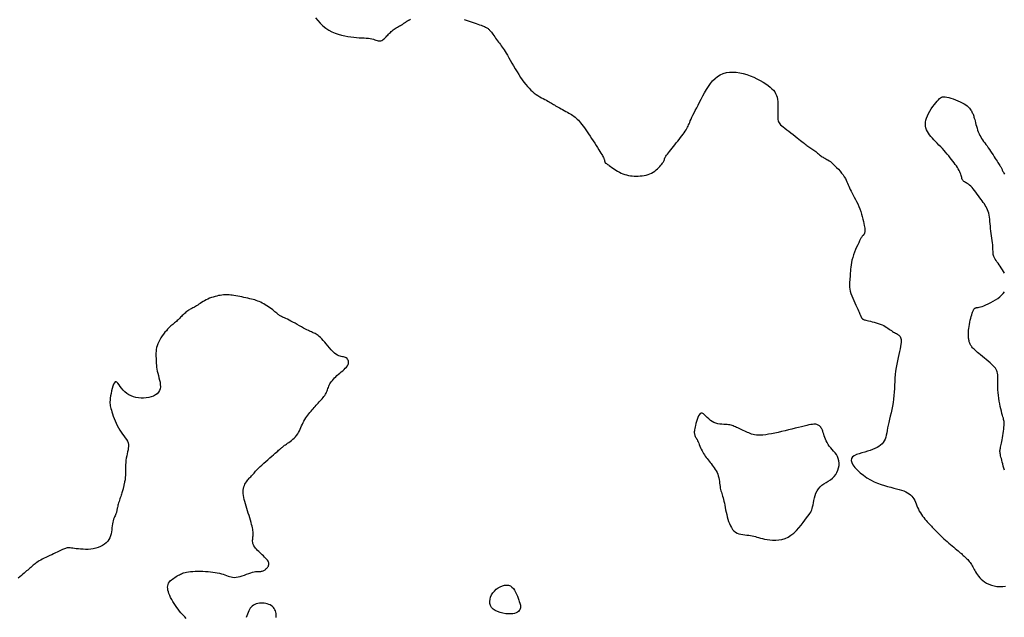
# Model space of a CAD drawing. Header units: millimetres. Extents: x 32690613 to 32693367, y 5343692 to 5344708.
# Tile 952 of 1009: x 32693092 to 32693127, y 5344618 to 5344639. Entities that reach past the tile are written whole.
import ezdxf

# ---------------------------------------------------------------- set-up
doc = ezdxf.new("R2010")
doc.units = ezdxf.units.MM
doc.header["$LTSCALE"] = 20
doc.layers.add('02-DGM_HL_491.00', color=62, linetype='Continuous')

msp = doc.modelspace()

# ---------------------------------------------------------------- linework, layer by layer
at = {"layer": '02-DGM_HL_491.00', "elevation": 491, "flags": 128}
for points in [[(32693102.337, 5344639.373), (32693102.42, 5344639.274), (32693102.51, 5344639.178), (32693102.606, 5344639.088), (32693102.708, 5344639.006), (32693102.815, 5344638.935), (32693102.926, 5344638.875), (32693103.04, 5344638.824), (32693103.156, 5344638.782), (32693103.272, 5344638.748), (32693103.388, 5344638.721), (32693103.501, 5344638.7), (32693103.611, 5344638.684), (32693103.716, 5344638.672), (32693103.817, 5344638.664), (32693103.912, 5344638.658), (32693104.002, 5344638.653), (32693104.087, 5344638.649), (32693104.165, 5344638.644), (32693104.238, 5344638.637), (32693104.304, 5344638.628), (32693104.364, 5344638.615), (32693104.418, 5344638.6), (32693104.467, 5344638.585), (32693104.511, 5344638.57), (32693104.552, 5344638.556), (32693104.589, 5344638.546), (32693104.625, 5344638.54), (32693104.659, 5344638.54), (32693104.692, 5344638.547), (32693104.724, 5344638.561), (32693104.756, 5344638.579), (32693104.787, 5344638.603), (32693104.817, 5344638.63), (32693104.848, 5344638.659), (32693104.878, 5344638.69), (32693104.908, 5344638.723), (32693104.938, 5344638.755), (32693104.968, 5344638.787), (32693104.999, 5344638.819), (32693105.03, 5344638.85), (32693105.062, 5344638.881), (32693105.096, 5344638.91), (32693105.13, 5344638.938), (32693105.166, 5344638.965), (32693105.204, 5344638.99), (32693105.243, 5344639.014), (32693105.282, 5344639.037), (32693105.321, 5344639.058), (32693105.36, 5344639.079), (32693105.397, 5344639.099), (32693105.431, 5344639.118), (32693105.463, 5344639.138), (32693105.492, 5344639.157), (32693105.519, 5344639.175), (32693105.544, 5344639.194), (32693105.569, 5344639.213), (32693105.593, 5344639.231), (32693105.62, 5344639.249), (32693105.648, 5344639.267), (32693105.679, 5344639.284), (32693105.715, 5344639.302), (32693105.754, 5344639.319)], [(32693107.681, 5344639.315), (32693107.751, 5344639.292), (32693107.823, 5344639.268), (32693107.897, 5344639.243), (32693107.97, 5344639.219), (32693108.043, 5344639.194), (32693108.112, 5344639.17), (32693108.177, 5344639.147), (32693108.237, 5344639.126), (32693108.29, 5344639.107), (32693108.337, 5344639.089), (32693108.378, 5344639.072), (32693108.414, 5344639.057), (32693108.445, 5344639.042), (32693108.473, 5344639.027), (32693108.498, 5344639.013), (32693108.52, 5344638.998), (32693108.541, 5344638.983), (32693108.56, 5344638.967), (32693108.579, 5344638.949), (32693108.599, 5344638.929), (32693108.618, 5344638.907), (32693108.64, 5344638.881), (32693108.663, 5344638.852), (32693108.688, 5344638.819), (32693108.717, 5344638.781), (32693108.748, 5344638.739), (32693108.781, 5344638.694), (32693108.816, 5344638.647), (32693108.851, 5344638.599), (32693108.886, 5344638.55), (32693108.921, 5344638.502), (32693108.955, 5344638.456), (32693108.987, 5344638.411), (32693109.019, 5344638.367), (32693109.05, 5344638.322), (32693109.083, 5344638.274), (32693109.117, 5344638.222), (32693109.154, 5344638.164), (32693109.194, 5344638.099), (32693109.238, 5344638.025), (32693109.288, 5344637.94), (32693109.341, 5344637.847), (32693109.398, 5344637.748), (32693109.458, 5344637.644), (32693109.52, 5344637.539), (32693109.584, 5344637.434), (32693109.647, 5344637.331), (32693109.71, 5344637.233), (32693109.773, 5344637.142), (32693109.834, 5344637.057), (32693109.895, 5344636.978), (32693109.956, 5344636.906), (32693110.017, 5344636.839), (32693110.079, 5344636.777), (32693110.141, 5344636.721), (32693110.205, 5344636.669), (32693110.27, 5344636.621), (32693110.336, 5344636.578), (32693110.401, 5344636.538), (32693110.466, 5344636.502), (32693110.528, 5344636.468), (32693110.588, 5344636.437), (32693110.643, 5344636.409), (32693110.694, 5344636.382), (32693110.74, 5344636.357), (32693110.781, 5344636.333), (32693110.82, 5344636.309), (32693110.857, 5344636.286), (32693110.893, 5344636.263), (32693110.93, 5344636.24), (32693110.97, 5344636.215), (32693111.014, 5344636.189), (32693111.062, 5344636.162), (32693111.114, 5344636.133), (32693111.168, 5344636.104), (32693111.225, 5344636.074), (32693111.282, 5344636.043), (32693111.339, 5344636.012), (32693111.394, 5344635.982), (32693111.447, 5344635.952), (32693111.497, 5344635.923), (32693111.543, 5344635.895), (32693111.587, 5344635.866), (32693111.629, 5344635.836), (32693111.67, 5344635.804), (32693111.71, 5344635.77), (32693111.749, 5344635.733), (32693111.789, 5344635.692), (32693111.83, 5344635.646), (32693111.872, 5344635.596), (32693111.915, 5344635.542), (32693111.96, 5344635.483), (32693112.006, 5344635.42), (32693112.054, 5344635.352), (32693112.104, 5344635.28), (32693112.156, 5344635.203), (32693112.21, 5344635.122), (32693112.266, 5344635.038), (32693112.321, 5344634.952), (32693112.376, 5344634.868), (32693112.429, 5344634.785), (32693112.478, 5344634.707), (32693112.524, 5344634.634), (32693112.565, 5344634.569), (32693112.6, 5344634.512), (32693112.629, 5344634.463), (32693112.653, 5344634.422), (32693112.673, 5344634.387), (32693112.689, 5344634.357), (32693112.701, 5344634.332), (32693112.711, 5344634.309), (32693112.718, 5344634.289), (32693112.724, 5344634.271), (32693112.728, 5344634.253), (32693112.731, 5344634.237), (32693112.734, 5344634.222), (32693112.737, 5344634.209), (32693112.74, 5344634.196), (32693112.745, 5344634.184), (32693112.751, 5344634.174), (32693112.758, 5344634.164), (32693112.768, 5344634.154), (32693112.781, 5344634.144), (32693112.797, 5344634.133), (32693112.817, 5344634.12), (32693112.841, 5344634.104), (32693112.869, 5344634.084), (32693112.903, 5344634.061), (32693112.942, 5344634.033), (32693112.986, 5344634.001), (32693113.035, 5344633.967), (32693113.087, 5344633.931), (32693113.143, 5344633.895), (32693113.202, 5344633.859), (32693113.263, 5344633.826), (32693113.326, 5344633.795), (32693113.391, 5344633.768), (32693113.456, 5344633.746), (32693113.523, 5344633.727), (32693113.59, 5344633.711), (32693113.659, 5344633.699), (32693113.729, 5344633.691), (32693113.799, 5344633.686), (32693113.87, 5344633.684), (32693113.942, 5344633.684), (32693114.015, 5344633.689), (32693114.086, 5344633.696), (32693114.158, 5344633.708), (32693114.227, 5344633.723), (32693114.295, 5344633.743), (32693114.361, 5344633.767), (32693114.424, 5344633.796), (32693114.484, 5344633.83), (32693114.54, 5344633.868), (32693114.592, 5344633.909), (32693114.64, 5344633.951), (32693114.684, 5344633.993), (32693114.724, 5344634.035), (32693114.758, 5344634.075), (32693114.788, 5344634.112), (32693114.813, 5344634.145), (32693114.832, 5344634.175), (32693114.848, 5344634.2), (32693114.861, 5344634.223), (32693114.87, 5344634.243), (32693114.876, 5344634.26), (32693114.881, 5344634.275), (32693114.885, 5344634.289), (32693114.888, 5344634.301), (32693114.89, 5344634.312), (32693114.894, 5344634.325), (32693114.9, 5344634.339), (32693114.909, 5344634.356), (32693114.922, 5344634.378), (32693114.939, 5344634.404), (32693114.962, 5344634.436), (32693114.992, 5344634.475), (32693115.027, 5344634.521), (32693115.068, 5344634.572), (32693115.112, 5344634.627), (32693115.16, 5344634.686), (32693115.209, 5344634.748), (32693115.261, 5344634.812), (32693115.312, 5344634.876), (32693115.364, 5344634.941), (32693115.414, 5344635.004), (32693115.463, 5344635.067), (32693115.51, 5344635.129), (32693115.554, 5344635.188), (32693115.595, 5344635.245), (32693115.631, 5344635.298), (32693115.663, 5344635.348), (32693115.69, 5344635.395), (32693115.713, 5344635.438), (32693115.734, 5344635.481), (32693115.753, 5344635.524), (32693115.772, 5344635.569), (32693115.792, 5344635.617), (32693115.815, 5344635.671), (32693115.842, 5344635.731), (32693115.873, 5344635.798), (32693115.91, 5344635.873), (32693115.951, 5344635.956), (32693115.995, 5344636.044), (32693116.044, 5344636.139), (32693116.096, 5344636.239), (32693116.15, 5344636.344), (32693116.207, 5344636.454), (32693116.267, 5344636.567), (32693116.329, 5344636.682), (32693116.394, 5344636.796), (32693116.464, 5344636.907), (32693116.538, 5344637.012), (32693116.617, 5344637.109), (32693116.703, 5344637.196), (32693116.795, 5344637.269), (32693116.894, 5344637.328), (32693117, 5344637.372), (32693117.111, 5344637.402), (32693117.227, 5344637.419), (32693117.347, 5344637.424), (32693117.469, 5344637.417), (32693117.594, 5344637.4), (32693117.72, 5344637.372), (32693117.847, 5344637.335), (32693117.972, 5344637.29), (32693118.094, 5344637.239), (32693118.212, 5344637.183), (32693118.325, 5344637.123), (32693118.43, 5344637.062), (32693118.527, 5344637), (32693118.613, 5344636.94), (32693118.688, 5344636.882), (32693118.751, 5344636.825), (32693118.805, 5344636.768), (32693118.849, 5344636.71), (32693118.884, 5344636.65), (32693118.912, 5344636.586), (32693118.933, 5344636.518), (32693118.948, 5344636.443), (32693118.957, 5344636.362), (32693118.963, 5344636.275), (32693118.965, 5344636.186), (32693118.964, 5344636.096), (32693118.963, 5344636.009), (32693118.961, 5344635.926), (32693118.961, 5344635.849), (32693118.962, 5344635.781), (32693118.966, 5344635.724), (32693118.974, 5344635.676), (32693118.987, 5344635.634), (32693119.005, 5344635.598), (32693119.03, 5344635.563), (32693119.062, 5344635.528), (32693119.103, 5344635.492), (32693119.154, 5344635.45), (32693119.214, 5344635.403), (32693119.282, 5344635.35), (32693119.355, 5344635.294), (32693119.432, 5344635.236), (32693119.509, 5344635.177), (32693119.585, 5344635.12), (32693119.657, 5344635.065), (32693119.722, 5344635.015), (32693119.779, 5344634.97), (32693119.829, 5344634.931), (32693119.872, 5344634.895), (32693119.911, 5344634.864), (32693119.945, 5344634.835), (32693119.978, 5344634.809), (32693120.009, 5344634.784), (32693120.041, 5344634.761), (32693120.074, 5344634.737), (32693120.108, 5344634.713), (32693120.143, 5344634.689), (32693120.179, 5344634.665), (32693120.215, 5344634.64), (32693120.252, 5344634.615), (32693120.288, 5344634.59), (32693120.324, 5344634.563), (32693120.359, 5344634.536), (32693120.393, 5344634.509), (32693120.427, 5344634.481), (32693120.46, 5344634.454), (32693120.493, 5344634.428), (32693120.526, 5344634.403), (32693120.558, 5344634.38), (32693120.59, 5344634.36), (32693120.622, 5344634.341), (32693120.655, 5344634.324), (32693120.689, 5344634.306), (32693120.725, 5344634.287), (32693120.763, 5344634.264), (32693120.805, 5344634.237), (32693120.851, 5344634.204), (32693120.902, 5344634.163), (32693120.957, 5344634.114), (32693121.016, 5344634.058), (32693121.077, 5344633.996), (32693121.139, 5344633.93), (32693121.199, 5344633.862), (32693121.256, 5344633.793), (32693121.308, 5344633.725), (32693121.353, 5344633.66), (32693121.391, 5344633.598), (32693121.422, 5344633.54), (32693121.448, 5344633.484), (32693121.471, 5344633.429), (32693121.493, 5344633.374), (32693121.514, 5344633.319), (32693121.538, 5344633.262), (32693121.565, 5344633.202), (32693121.596, 5344633.139), (32693121.632, 5344633.072), (32693121.671, 5344633.002), (32693121.712, 5344632.927), (32693121.754, 5344632.85), (32693121.796, 5344632.769), (32693121.836, 5344632.684), (32693121.875, 5344632.596), (32693121.911, 5344632.505), (32693121.944, 5344632.412), (32693121.973, 5344632.319), (32693121.999, 5344632.228), (32693122.022, 5344632.14), (32693122.042, 5344632.058), (32693122.059, 5344631.982), (32693122.072, 5344631.915), (32693122.081, 5344631.858), (32693122.088, 5344631.81), (32693122.092, 5344631.77), (32693122.094, 5344631.737), (32693122.093, 5344631.71), (32693122.091, 5344631.688), (32693122.088, 5344631.669), (32693122.084, 5344631.652), (32693122.079, 5344631.637), (32693122.073, 5344631.623), (32693122.067, 5344631.61), (32693122.061, 5344631.598), (32693122.054, 5344631.586), (32693122.046, 5344631.576), (32693122.038, 5344631.566), (32693122.03, 5344631.556), (32693122.021, 5344631.547), (32693122.011, 5344631.536), (32693122, 5344631.523), (32693121.987, 5344631.505), (32693121.971, 5344631.481), (32693121.951, 5344631.449), (32693121.928, 5344631.407), (32693121.901, 5344631.355), (32693121.869, 5344631.29), (32693121.833, 5344631.215), (32693121.796, 5344631.132), (32693121.758, 5344631.043), (32693121.721, 5344630.949), (32693121.686, 5344630.854), (32693121.654, 5344630.759), (32693121.628, 5344630.667), (32693121.608, 5344630.579), (32693121.593, 5344630.496), (32693121.583, 5344630.416), (32693121.576, 5344630.34), (32693121.571, 5344630.268), (32693121.568, 5344630.199), (32693121.564, 5344630.133), (32693121.56, 5344630.069), (32693121.555, 5344630.007), (32693121.548, 5344629.946), (32693121.543, 5344629.886), (32693121.539, 5344629.824), (32693121.538, 5344629.761), (32693121.541, 5344629.694), (32693121.55, 5344629.624), (32693121.566, 5344629.549), (32693121.589, 5344629.468), (32693121.618, 5344629.383), (32693121.653, 5344629.296), (32693121.69, 5344629.21), (32693121.728, 5344629.125), (32693121.766, 5344629.044), (32693121.801, 5344628.97), (32693121.833, 5344628.904), (32693121.86, 5344628.847), (32693121.883, 5344628.8), (32693121.901, 5344628.761), (32693121.915, 5344628.728), (32693121.926, 5344628.702), (32693121.936, 5344628.68), (32693121.943, 5344628.661), (32693121.95, 5344628.645), (32693121.956, 5344628.631), (32693121.961, 5344628.618), (32693121.967, 5344628.606), (32693121.973, 5344628.595), (32693121.978, 5344628.585), (32693121.984, 5344628.576), (32693121.991, 5344628.568), (32693121.998, 5344628.56), (32693122.006, 5344628.553), (32693122.015, 5344628.546), (32693122.028, 5344628.539), (32693122.044, 5344628.531), (32693122.066, 5344628.523), (32693122.094, 5344628.514), (32693122.13, 5344628.504), (32693122.174, 5344628.493), (32693122.228, 5344628.48), (32693122.289, 5344628.466), (32693122.357, 5344628.449), (32693122.428, 5344628.431), (32693122.5, 5344628.411), (32693122.573, 5344628.389), (32693122.644, 5344628.365), (32693122.71, 5344628.339), (32693122.771, 5344628.311), (32693122.826, 5344628.281), (32693122.876, 5344628.25), (32693122.923, 5344628.219), (32693122.966, 5344628.189), (32693123.007, 5344628.159), (32693123.046, 5344628.131), (32693123.084, 5344628.105), (32693123.121, 5344628.082), (32693123.158, 5344628.061), (32693123.193, 5344628.042), (32693123.227, 5344628.023), (32693123.259, 5344628.004), (32693123.289, 5344627.985), (32693123.315, 5344627.964), (32693123.339, 5344627.941), (32693123.359, 5344627.916), (32693123.375, 5344627.886), (32693123.387, 5344627.851), (32693123.395, 5344627.811), (32693123.398, 5344627.763), (32693123.396, 5344627.707), (32693123.389, 5344627.642), (32693123.377, 5344627.566), (32693123.36, 5344627.48), (32693123.339, 5344627.383), (32693123.314, 5344627.279), (32693123.289, 5344627.167), (32693123.263, 5344627.049), (32693123.238, 5344626.928), (32693123.216, 5344626.803), (32693123.198, 5344626.678), (32693123.184, 5344626.552), (32693123.174, 5344626.427), (32693123.167, 5344626.301), (32693123.162, 5344626.176), (32693123.156, 5344626.051), (32693123.149, 5344625.925), (32693123.139, 5344625.8), (32693123.126, 5344625.674), (32693123.107, 5344625.548), (32693123.085, 5344625.423), (32693123.059, 5344625.3), (32693123.032, 5344625.178), (32693123.005, 5344625.06), (32693122.977, 5344624.946), (32693122.952, 5344624.836), (32693122.929, 5344624.732), (32693122.909, 5344624.635), (32693122.892, 5344624.543), (32693122.876, 5344624.458), (32693122.859, 5344624.378), (32693122.84, 5344624.304), (32693122.817, 5344624.236), (32693122.788, 5344624.173), (32693122.753, 5344624.115), (32693122.709, 5344624.063), (32693122.657, 5344624.015), (32693122.597, 5344623.971), (32693122.529, 5344623.93), (32693122.454, 5344623.893), (32693122.372, 5344623.859), (32693122.283, 5344623.828), (32693122.187, 5344623.798), (32693122.086, 5344623.77), (32693121.983, 5344623.741), (32693121.883, 5344623.71), (32693121.791, 5344623.676), (32693121.712, 5344623.637), (32693121.651, 5344623.591), (32693121.612, 5344623.536), (32693121.599, 5344623.47), (32693121.617, 5344623.393), (32693121.663, 5344623.307), (32693121.732, 5344623.215), (32693121.822, 5344623.12), (32693121.926, 5344623.024), (32693122.043, 5344622.932), (32693122.166, 5344622.846), (32693122.294, 5344622.769), (32693122.421, 5344622.703), (32693122.548, 5344622.648), (32693122.672, 5344622.602), (32693122.793, 5344622.563), (32693122.91, 5344622.531), (32693123.022, 5344622.502), (32693123.129, 5344622.476), (32693123.23, 5344622.451), (32693123.324, 5344622.425), (32693123.41, 5344622.399), (32693123.49, 5344622.37), (32693123.562, 5344622.34), (32693123.628, 5344622.307), (32693123.686, 5344622.271), (32693123.738, 5344622.23), (32693123.783, 5344622.186), (32693123.821, 5344622.136), (32693123.855, 5344622.083), (32693123.884, 5344622.026), (32693123.91, 5344621.966), (32693123.936, 5344621.904), (32693123.961, 5344621.84), (32693123.988, 5344621.776), (32693124.017, 5344621.712), (32693124.05, 5344621.649), (32693124.087, 5344621.587), (32693124.126, 5344621.526), (32693124.167, 5344621.468), (32693124.21, 5344621.411), (32693124.252, 5344621.357), (32693124.294, 5344621.307), (32693124.335, 5344621.26), (32693124.375, 5344621.216), (32693124.412, 5344621.176), (32693124.448, 5344621.139), (32693124.482, 5344621.104), (32693124.515, 5344621.071), (32693124.546, 5344621.039), (32693124.577, 5344621.009), (32693124.606, 5344620.978), (32693124.635, 5344620.948), (32693124.664, 5344620.917), (32693124.693, 5344620.886), (32693124.724, 5344620.853), (32693124.758, 5344620.818), (32693124.795, 5344620.78), (32693124.835, 5344620.74), (32693124.881, 5344620.697), (32693124.933, 5344620.65), (32693124.989, 5344620.601), (32693125.048, 5344620.55), (32693125.108, 5344620.498), (32693125.17, 5344620.446), (32693125.23, 5344620.395), (32693125.289, 5344620.346), (32693125.344, 5344620.3), (32693125.395, 5344620.258), (32693125.441, 5344620.22), (32693125.484, 5344620.184), (32693125.524, 5344620.15), (32693125.561, 5344620.118), (32693125.596, 5344620.087), (32693125.63, 5344620.057), (32693125.662, 5344620.028), (32693125.695, 5344619.997), (32693125.726, 5344619.967), (32693125.757, 5344619.935), (32693125.788, 5344619.903), (32693125.817, 5344619.869), (32693125.845, 5344619.835), (32693125.872, 5344619.799), (32693125.898, 5344619.762), (32693125.923, 5344619.724), (32693125.947, 5344619.683), (32693125.97, 5344619.642), (32693125.994, 5344619.598), (32693126.019, 5344619.554), (32693126.046, 5344619.507), (32693126.075, 5344619.459), (32693126.107, 5344619.409), (32693126.142, 5344619.357), (32693126.181, 5344619.305), (32693126.225, 5344619.252), (32693126.276, 5344619.201), (32693126.332, 5344619.151), (32693126.397, 5344619.104), (32693126.469, 5344619.06), (32693126.551, 5344619.021), (32693126.641, 5344618.987), (32693126.739, 5344618.96), (32693126.842, 5344618.941), (32693126.946, 5344618.932), (32693127.049, 5344618.935), (32693127.148, 5344618.951)], [(32693127.111, 5344630.192), (32693127.075, 5344630.258), (32693127.037, 5344630.322), (32693126.997, 5344630.384), (32693126.957, 5344630.444), (32693126.917, 5344630.501), (32693126.879, 5344630.556), (32693126.842, 5344630.608), (32693126.809, 5344630.657), (32693126.779, 5344630.704), (32693126.754, 5344630.749), (32693126.734, 5344630.791), (32693126.72, 5344630.831), (32693126.71, 5344630.87), (32693126.704, 5344630.909), (32693126.701, 5344630.95), (32693126.7, 5344630.993), (32693126.698, 5344631.04), (32693126.697, 5344631.092), (32693126.693, 5344631.151), (32693126.687, 5344631.217), (32693126.679, 5344631.29), (32693126.669, 5344631.368), (32693126.658, 5344631.45), (32693126.646, 5344631.535), (32693126.635, 5344631.623), (32693126.623, 5344631.711), (32693126.613, 5344631.799), (32693126.604, 5344631.885), (32693126.596, 5344631.97), (32693126.589, 5344632.052), (32693126.58, 5344632.132), (32693126.571, 5344632.208), (32693126.559, 5344632.281), (32693126.545, 5344632.349), (32693126.528, 5344632.414), (32693126.507, 5344632.473), (32693126.482, 5344632.529), (32693126.454, 5344632.582), (32693126.422, 5344632.634), (32693126.388, 5344632.685), (32693126.35, 5344632.737), (32693126.311, 5344632.791), (32693126.269, 5344632.848), (32693126.224, 5344632.909), (32693126.179, 5344632.973), (32693126.132, 5344633.038), (32693126.085, 5344633.102), (32693126.038, 5344633.164), (32693125.99, 5344633.222), (32693125.944, 5344633.275), (32693125.899, 5344633.322), (32693125.855, 5344633.36), (32693125.814, 5344633.391), (32693125.774, 5344633.416), (32693125.738, 5344633.438), (32693125.705, 5344633.457), (32693125.675, 5344633.475), (32693125.649, 5344633.494), (32693125.627, 5344633.515), (32693125.609, 5344633.54), (32693125.595, 5344633.568), (32693125.583, 5344633.599), (32693125.573, 5344633.633), (32693125.563, 5344633.67), (32693125.552, 5344633.71), (32693125.538, 5344633.752), (32693125.522, 5344633.797), (32693125.502, 5344633.843), (32693125.478, 5344633.892), (32693125.449, 5344633.942), (32693125.418, 5344633.994), (32693125.382, 5344634.048), (32693125.344, 5344634.104), (32693125.302, 5344634.162), (32693125.257, 5344634.222), (32693125.21, 5344634.284), (32693125.16, 5344634.347), (32693125.107, 5344634.411), (32693125.053, 5344634.476), (32693124.996, 5344634.542), (32693124.938, 5344634.607), (32693124.879, 5344634.672), (32693124.818, 5344634.737), (32693124.757, 5344634.8), (32693124.695, 5344634.863), (32693124.635, 5344634.925), (32693124.576, 5344634.987), (32693124.519, 5344635.048), (32693124.467, 5344635.108), (32693124.419, 5344635.169), (32693124.376, 5344635.23), (32693124.339, 5344635.291), (32693124.309, 5344635.353), (32693124.287, 5344635.417), (32693124.272, 5344635.482), (32693124.266, 5344635.549), (32693124.269, 5344635.619), (32693124.282, 5344635.692), (32693124.305, 5344635.769), (32693124.338, 5344635.851), (32693124.38, 5344635.934), (32693124.428, 5344636.018), (32693124.481, 5344636.101), (32693124.536, 5344636.181), (32693124.59, 5344636.256), (32693124.643, 5344636.323), (32693124.692, 5344636.382), (32693124.735, 5344636.431), (32693124.774, 5344636.47), (32693124.811, 5344636.499), (32693124.847, 5344636.519), (32693124.886, 5344636.53), (32693124.929, 5344636.534), (32693124.979, 5344636.531), (32693125.037, 5344636.521), (32693125.105, 5344636.505), (32693125.181, 5344636.483), (32693125.262, 5344636.457), (32693125.347, 5344636.427), (32693125.431, 5344636.394), (32693125.513, 5344636.359), (32693125.59, 5344636.321), (32693125.66, 5344636.283), (32693125.72, 5344636.245), (32693125.77, 5344636.206), (32693125.813, 5344636.168), (32693125.848, 5344636.131), (32693125.877, 5344636.094), (32693125.902, 5344636.059), (32693125.922, 5344636.026), (32693125.939, 5344635.994), (32693125.954, 5344635.964), (32693125.968, 5344635.936), (32693125.98, 5344635.907), (32693125.992, 5344635.876), (32693126.004, 5344635.844), (32693126.015, 5344635.807), (32693126.027, 5344635.766), (32693126.04, 5344635.719), (32693126.054, 5344635.665), (32693126.069, 5344635.605), (32693126.086, 5344635.541), (32693126.104, 5344635.474), (32693126.125, 5344635.406), (32693126.147, 5344635.338), (32693126.171, 5344635.271), (32693126.198, 5344635.208), (32693126.227, 5344635.149), (32693126.258, 5344635.093), (32693126.291, 5344635.039), (32693126.326, 5344634.986), (32693126.363, 5344634.934), (32693126.402, 5344634.881), (32693126.442, 5344634.826), (32693126.484, 5344634.768), (32693126.527, 5344634.706), (32693126.57, 5344634.642), (32693126.614, 5344634.575), (32693126.658, 5344634.509), (32693126.7, 5344634.444), (32693126.74, 5344634.381), (32693126.779, 5344634.321), (32693126.814, 5344634.266), (32693126.846, 5344634.217), (32693126.875, 5344634.174), (32693126.9, 5344634.135), (32693126.923, 5344634.101), (32693126.944, 5344634.07), (32693126.961, 5344634.043), (32693126.977, 5344634.017), (32693126.991, 5344633.994), (32693127.002, 5344633.971), (32693127.013, 5344633.949), (32693127.023, 5344633.927), (32693127.033, 5344633.904), (32693127.045, 5344633.879), (32693127.057, 5344633.852), (32693127.072, 5344633.822), (32693127.089, 5344633.789), (32693127.109, 5344633.751)], [(32693097.691, 5344617.793), (32693097.64, 5344617.842), (32693097.591, 5344617.891), (32693097.543, 5344617.942), (32693097.496, 5344617.996), (32693097.448, 5344618.055), (32693097.399, 5344618.118), (32693097.35, 5344618.185), (32693097.301, 5344618.255), (32693097.254, 5344618.327), (32693097.209, 5344618.401), (32693097.167, 5344618.474), (32693097.129, 5344618.546), (32693097.096, 5344618.615), (32693097.069, 5344618.682), (32693097.047, 5344618.746), (32693097.031, 5344618.806), (32693097.023, 5344618.863), (32693097.02, 5344618.917), (32693097.025, 5344618.967), (32693097.037, 5344619.014), (32693097.057, 5344619.059), (32693097.084, 5344619.1), (32693097.117, 5344619.138), (32693097.155, 5344619.173), (32693097.197, 5344619.206), (32693097.24, 5344619.236), (32693097.285, 5344619.265), (32693097.328, 5344619.291), (32693097.369, 5344619.316), (32693097.407, 5344619.339), (32693097.442, 5344619.36), (32693097.478, 5344619.38), (32693097.514, 5344619.398), (32693097.553, 5344619.415), (32693097.597, 5344619.43), (32693097.647, 5344619.443), (32693097.705, 5344619.455), (32693097.771, 5344619.465), (32693097.846, 5344619.473), (32693097.927, 5344619.479), (32693098.013, 5344619.483), (32693098.103, 5344619.486), (32693098.196, 5344619.486), (32693098.289, 5344619.485), (32693098.382, 5344619.481), (32693098.473, 5344619.475), (32693098.561, 5344619.467), (32693098.647, 5344619.457), (32693098.729, 5344619.445), (32693098.808, 5344619.431), (32693098.883, 5344619.415), (32693098.954, 5344619.397), (32693099.02, 5344619.377), (32693099.081, 5344619.356), (32693099.138, 5344619.334), (32693099.193, 5344619.313), (32693099.247, 5344619.294), (32693099.302, 5344619.279), (32693099.358, 5344619.268), (32693099.418, 5344619.264), (32693099.483, 5344619.268), (32693099.553, 5344619.28), (32693099.628, 5344619.299), (32693099.705, 5344619.323), (32693099.783, 5344619.35), (32693099.861, 5344619.379), (32693099.937, 5344619.407), (32693100.008, 5344619.432), (32693100.073, 5344619.452), (32693100.131, 5344619.466), (32693100.183, 5344619.475), (32693100.228, 5344619.48), (32693100.269, 5344619.481), (32693100.305, 5344619.482), (32693100.338, 5344619.481), (32693100.369, 5344619.482), (32693100.397, 5344619.485), (32693100.425, 5344619.491), (32693100.451, 5344619.5), (32693100.477, 5344619.511), (32693100.501, 5344619.525), (32693100.525, 5344619.542), (32693100.548, 5344619.56), (32693100.569, 5344619.58), (32693100.59, 5344619.601), (32693100.609, 5344619.623), (32693100.627, 5344619.646), (32693100.642, 5344619.671), (32693100.653, 5344619.696), (32693100.66, 5344619.723), (32693100.662, 5344619.752), (32693100.659, 5344619.782), (32693100.648, 5344619.814), (32693100.631, 5344619.848), (32693100.607, 5344619.883), (32693100.578, 5344619.92), (32693100.544, 5344619.958), (32693100.506, 5344619.996), (32693100.466, 5344620.035), (32693100.424, 5344620.075), (32693100.381, 5344620.115), (32693100.338, 5344620.155), (32693100.295, 5344620.195), (32693100.255, 5344620.235), (32693100.216, 5344620.276), (32693100.181, 5344620.316), (32693100.151, 5344620.356), (32693100.124, 5344620.397), (32693100.104, 5344620.438), (32693100.09, 5344620.479), (32693100.081, 5344620.52), (32693100.077, 5344620.561), (32693100.077, 5344620.602), (32693100.079, 5344620.642), (32693100.083, 5344620.681), (32693100.087, 5344620.72), (32693100.092, 5344620.757), (32693100.095, 5344620.793), (32693100.096, 5344620.829), (32693100.096, 5344620.866), (32693100.094, 5344620.905), (32693100.089, 5344620.947), (32693100.082, 5344620.993), (32693100.071, 5344621.045), (32693100.058, 5344621.103), (32693100.041, 5344621.169), (32693100.021, 5344621.241), (32693099.999, 5344621.318), (32693099.975, 5344621.4), (32693099.949, 5344621.484), (32693099.922, 5344621.57), (32693099.895, 5344621.657), (32693099.868, 5344621.742), (32693099.842, 5344621.826), (32693099.817, 5344621.908), (32693099.794, 5344621.987), (32693099.773, 5344622.064), (32693099.757, 5344622.138), (32693099.744, 5344622.209), (32693099.736, 5344622.277), (32693099.734, 5344622.342), (32693099.738, 5344622.402), (32693099.748, 5344622.46), (32693099.762, 5344622.513), (32693099.78, 5344622.564), (32693099.802, 5344622.61), (32693099.826, 5344622.654), (32693099.851, 5344622.695), (32693099.877, 5344622.732), (32693099.903, 5344622.766), (32693099.93, 5344622.798), (32693099.956, 5344622.828), (32693099.982, 5344622.856), (32693100.007, 5344622.883), (32693100.033, 5344622.909), (32693100.057, 5344622.934), (32693100.082, 5344622.96), (32693100.106, 5344622.987), (32693100.13, 5344623.014), (32693100.156, 5344623.044), (32693100.185, 5344623.076), (32693100.218, 5344623.112), (32693100.257, 5344623.152), (32693100.301, 5344623.196), (32693100.353, 5344623.247), (32693100.413, 5344623.303), (32693100.48, 5344623.364), (32693100.551, 5344623.427), (32693100.623, 5344623.492), (32693100.696, 5344623.555), (32693100.765, 5344623.616), (32693100.83, 5344623.673), (32693100.888, 5344623.723), (32693100.938, 5344623.766), (32693100.979, 5344623.801), (32693101.013, 5344623.831), (32693101.041, 5344623.855), (32693101.065, 5344623.876), (32693101.084, 5344623.893), (32693101.102, 5344623.907), (32693101.117, 5344623.921), (32693101.132, 5344623.934), (32693101.148, 5344623.947), (32693101.164, 5344623.961), (32693101.183, 5344623.976), (32693101.204, 5344623.992), (32693101.229, 5344624.011), (32693101.258, 5344624.032), (32693101.292, 5344624.056), (32693101.332, 5344624.083), (32693101.377, 5344624.114), (32693101.425, 5344624.149), (32693101.474, 5344624.186), (32693101.523, 5344624.227), (32693101.572, 5344624.271), (32693101.618, 5344624.318), (32693101.66, 5344624.368), (32693101.697, 5344624.421), (32693101.73, 5344624.477), (32693101.76, 5344624.534), (32693101.787, 5344624.592), (32693101.813, 5344624.651), (32693101.838, 5344624.711), (32693101.865, 5344624.77), (32693101.892, 5344624.828), (32693101.923, 5344624.884), (32693101.955, 5344624.94), (32693101.99, 5344624.993), (32693102.026, 5344625.046), (32693102.063, 5344625.096), (32693102.1, 5344625.146), (32693102.139, 5344625.193), (32693102.177, 5344625.239), (32693102.214, 5344625.284), (32693102.251, 5344625.327), (32693102.288, 5344625.369), (32693102.325, 5344625.41), (32693102.361, 5344625.45), (32693102.397, 5344625.489), (32693102.434, 5344625.529), (32693102.47, 5344625.568), (32693102.505, 5344625.607), (32693102.541, 5344625.645), (32693102.575, 5344625.685), (32693102.609, 5344625.724), (32693102.64, 5344625.763), (32693102.669, 5344625.803), (32693102.695, 5344625.843), (32693102.719, 5344625.883), (32693102.738, 5344625.924), (32693102.755, 5344625.965), (32693102.77, 5344626.006), (32693102.785, 5344626.048), (32693102.8, 5344626.089), (32693102.816, 5344626.132), (32693102.834, 5344626.174), (32693102.856, 5344626.216), (32693102.881, 5344626.259), (32693102.91, 5344626.302), (32693102.944, 5344626.345), (32693102.98, 5344626.388), (32693103.02, 5344626.431), (32693103.064, 5344626.475), (32693103.11, 5344626.518), (32693103.159, 5344626.562), (32693103.21, 5344626.606), (32693103.263, 5344626.649), (32693103.315, 5344626.693), (32693103.364, 5344626.737), (32693103.41, 5344626.78), (32693103.45, 5344626.823), (32693103.483, 5344626.866), (32693103.507, 5344626.909), (32693103.521, 5344626.951), (32693103.526, 5344626.992), (32693103.522, 5344627.031), (32693103.511, 5344627.067), (32693103.494, 5344627.1), (32693103.471, 5344627.129), (32693103.444, 5344627.152), (32693103.413, 5344627.17), (32693103.38, 5344627.181), (32693103.345, 5344627.188), (32693103.307, 5344627.194), (32693103.266, 5344627.2), (32693103.223, 5344627.21), (32693103.177, 5344627.225), (32693103.127, 5344627.248), (32693103.075, 5344627.281), (32693103.02, 5344627.327), (32693102.963, 5344627.383), (32693102.904, 5344627.446), (32693102.844, 5344627.515), (32693102.785, 5344627.585), (32693102.727, 5344627.655), (32693102.67, 5344627.722), (32693102.616, 5344627.783), (32693102.566, 5344627.837), (32693102.519, 5344627.882), (32693102.474, 5344627.921), (32693102.433, 5344627.954), (32693102.394, 5344627.981), (32693102.357, 5344628.005), (32693102.322, 5344628.024), (32693102.289, 5344628.041), (32693102.258, 5344628.056), (32693102.227, 5344628.07), (32693102.195, 5344628.084), (32693102.161, 5344628.1), (32693102.123, 5344628.117), (32693102.081, 5344628.137), (32693102.032, 5344628.161), (32693101.975, 5344628.19), (32693101.91, 5344628.225), (32693101.839, 5344628.264), (32693101.763, 5344628.307), (32693101.684, 5344628.351), (32693101.605, 5344628.395), (32693101.528, 5344628.437), (32693101.455, 5344628.477), (32693101.387, 5344628.512), (32693101.327, 5344628.542), (32693101.274, 5344628.567), (32693101.228, 5344628.587), (32693101.188, 5344628.605), (32693101.152, 5344628.62), (32693101.12, 5344628.635), (32693101.092, 5344628.648), (32693101.065, 5344628.662), (32693101.041, 5344628.678), (32693101.017, 5344628.695), (32693100.993, 5344628.713), (32693100.968, 5344628.734), (32693100.942, 5344628.757), (32693100.912, 5344628.782), (32693100.879, 5344628.81), (32693100.841, 5344628.841), (32693100.798, 5344628.875), (32693100.751, 5344628.911), (32693100.7, 5344628.948), (32693100.646, 5344628.986), (32693100.59, 5344629.023), (32693100.534, 5344629.059), (32693100.478, 5344629.093), (32693100.422, 5344629.124), (32693100.368, 5344629.151), (32693100.315, 5344629.175), (32693100.262, 5344629.196), (32693100.209, 5344629.215), (32693100.154, 5344629.233), (32693100.098, 5344629.249), (32693100.038, 5344629.264), (32693099.974, 5344629.28), (32693099.906, 5344629.296), (32693099.835, 5344629.312), (32693099.762, 5344629.328), (32693099.688, 5344629.343), (32693099.614, 5344629.358), (32693099.541, 5344629.372), (32693099.472, 5344629.384), (32693099.407, 5344629.395), (32693099.346, 5344629.404), (32693099.29, 5344629.412), (32693099.236, 5344629.417), (32693099.185, 5344629.42), (32693099.134, 5344629.421), (32693099.083, 5344629.419), (32693099.031, 5344629.415), (32693098.975, 5344629.409), (32693098.916, 5344629.4), (32693098.855, 5344629.389), (32693098.791, 5344629.375), (32693098.725, 5344629.359), (32693098.659, 5344629.34), (32693098.594, 5344629.318), (32693098.529, 5344629.294), (32693098.466, 5344629.267), (32693098.406, 5344629.238), (32693098.349, 5344629.206), (32693098.294, 5344629.174), (32693098.243, 5344629.141), (32693098.194, 5344629.109), (32693098.147, 5344629.078), (32693098.104, 5344629.049), (32693098.064, 5344629.023), (32693098.026, 5344629.001), (32693097.991, 5344628.981), (32693097.958, 5344628.964), (32693097.926, 5344628.948), (32693097.895, 5344628.933), (32693097.865, 5344628.918), (32693097.835, 5344628.902), (32693097.805, 5344628.884), (32693097.774, 5344628.863), (32693097.743, 5344628.841), (32693097.711, 5344628.816), (32693097.678, 5344628.79), (32693097.646, 5344628.762), (32693097.613, 5344628.734), (32693097.581, 5344628.704), (32693097.549, 5344628.673), (32693097.518, 5344628.642), (32693097.486, 5344628.611), (32693097.455, 5344628.58), (32693097.425, 5344628.549), (32693097.394, 5344628.519), (32693097.364, 5344628.49), (32693097.334, 5344628.462), (32693097.304, 5344628.435), (32693097.273, 5344628.409), (32693097.242, 5344628.384), (32693097.211, 5344628.358), (32693097.177, 5344628.331), (32693097.142, 5344628.3), (32693097.105, 5344628.266), (32693097.065, 5344628.227), (32693097.022, 5344628.182), (32693096.975, 5344628.13), (32693096.926, 5344628.072), (32693096.877, 5344628.009), (32693096.828, 5344627.942), (32693096.781, 5344627.872), (32693096.737, 5344627.801), (32693096.699, 5344627.73), (32693096.667, 5344627.659), (32693096.642, 5344627.59), (32693096.624, 5344627.523), (32693096.612, 5344627.457), (32693096.604, 5344627.392), (32693096.601, 5344627.328), (32693096.6, 5344627.265), (32693096.601, 5344627.202), (32693096.604, 5344627.14), (32693096.606, 5344627.077), (32693096.609, 5344627.014), (32693096.613, 5344626.95), (32693096.619, 5344626.885), (32693096.626, 5344626.818), (32693096.637, 5344626.748), (32693096.65, 5344626.676), (32693096.666, 5344626.6), (32693096.687, 5344626.521), (32693096.709, 5344626.44), (32693096.729, 5344626.357), (32693096.747, 5344626.275), (32693096.758, 5344626.194), (32693096.762, 5344626.117), (32693096.754, 5344626.044), (32693096.732, 5344625.977), (32693096.696, 5344625.917), (32693096.646, 5344625.864), (32693096.583, 5344625.819), (32693096.511, 5344625.781), (32693096.43, 5344625.75), (32693096.344, 5344625.727), (32693096.253, 5344625.712), (32693096.159, 5344625.705), (32693096.066, 5344625.705), (32693095.973, 5344625.713), (32693095.881, 5344625.729), (32693095.793, 5344625.753), (32693095.707, 5344625.785), (32693095.627, 5344625.825), (32693095.552, 5344625.872), (32693095.483, 5344625.928), (32693095.422, 5344625.992), (32693095.368, 5344626.059), (32693095.319, 5344626.125), (32693095.275, 5344626.186), (32693095.236, 5344626.238), (32693095.2, 5344626.275), (32693095.167, 5344626.294), (32693095.136, 5344626.29), (32693095.106, 5344626.26), (32693095.077, 5344626.208), (32693095.05, 5344626.139), (32693095.026, 5344626.058), (32693095.004, 5344625.969), (32693094.985, 5344625.877), (32693094.97, 5344625.789), (32693094.958, 5344625.708), (32693094.951, 5344625.638), (32693094.947, 5344625.579), (32693094.948, 5344625.526), (32693094.952, 5344625.478), (32693094.959, 5344625.432), (32693094.97, 5344625.385), (32693094.984, 5344625.333), (32693095, 5344625.276), (32693095.02, 5344625.21), (32693095.042, 5344625.136), (32693095.068, 5344625.056), (32693095.096, 5344624.973), (32693095.129, 5344624.887), (32693095.165, 5344624.801), (32693095.206, 5344624.717), (32693095.25, 5344624.635), (32693095.299, 5344624.558), (32693095.351, 5344624.485), (32693095.402, 5344624.415), (32693095.452, 5344624.349), (32693095.499, 5344624.285), (32693095.54, 5344624.222), (32693095.573, 5344624.16), (32693095.597, 5344624.098), (32693095.609, 5344624.036), (32693095.612, 5344623.973), (32693095.607, 5344623.909), (32693095.596, 5344623.843), (32693095.582, 5344623.775), (32693095.565, 5344623.704), (32693095.549, 5344623.63), (32693095.535, 5344623.554), (32693095.524, 5344623.473), (32693095.517, 5344623.391), (32693095.512, 5344623.307), (32693095.509, 5344623.224), (32693095.508, 5344623.143), (32693095.507, 5344623.066), (32693095.506, 5344622.993), (32693095.503, 5344622.927), (32693095.5, 5344622.868), (32693095.495, 5344622.816), (32693095.489, 5344622.77), (32693095.483, 5344622.73), (32693095.476, 5344622.695), (32693095.469, 5344622.663), (32693095.462, 5344622.635), (32693095.456, 5344622.609), (32693095.451, 5344622.585), (32693095.446, 5344622.562), (32693095.441, 5344622.54), (32693095.437, 5344622.517), (32693095.432, 5344622.493), (32693095.426, 5344622.468), (32693095.419, 5344622.441), (32693095.41, 5344622.411), (32693095.4, 5344622.378), (32693095.389, 5344622.341), (32693095.376, 5344622.302), (32693095.363, 5344622.261), (32693095.348, 5344622.218), (32693095.333, 5344622.174), (32693095.318, 5344622.128), (32693095.303, 5344622.082), (32693095.288, 5344622.036), (32693095.274, 5344621.99), (32693095.26, 5344621.944), (32693095.248, 5344621.9), (32693095.236, 5344621.858), (32693095.225, 5344621.818), (32693095.216, 5344621.781), (32693095.209, 5344621.748), (32693095.203, 5344621.718), (32693095.199, 5344621.692), (32693095.195, 5344621.667), (32693095.19, 5344621.644), (32693095.186, 5344621.621), (32693095.18, 5344621.597), (32693095.172, 5344621.572), (32693095.161, 5344621.544), (32693095.148, 5344621.514), (32693095.132, 5344621.479), (32693095.115, 5344621.441), (32693095.098, 5344621.399), (32693095.08, 5344621.352), (32693095.063, 5344621.301), (32693095.049, 5344621.246), (32693095.036, 5344621.185), (32693095.027, 5344621.12), (32693095.02, 5344621.051), (32693095.012, 5344620.979), (32693095.003, 5344620.906), (32693094.99, 5344620.833), (32693094.972, 5344620.76), (32693094.946, 5344620.691), (32693094.912, 5344620.624), (32693094.868, 5344620.563), (32693094.814, 5344620.506), (32693094.752, 5344620.455), (32693094.682, 5344620.41), (32693094.605, 5344620.37), (32693094.523, 5344620.337), (32693094.437, 5344620.31), (32693094.347, 5344620.291), (32693094.255, 5344620.278), (32693094.162, 5344620.272), (32693094.07, 5344620.27), (32693093.979, 5344620.273), (32693093.893, 5344620.279), (32693093.811, 5344620.286), (32693093.736, 5344620.295), (32693093.668, 5344620.303), (32693093.61, 5344620.311), (32693093.56, 5344620.316), (32693093.516, 5344620.321), (32693093.477, 5344620.323), (32693093.442, 5344620.323), (32693093.41, 5344620.321), (32693093.378, 5344620.315), (32693093.346, 5344620.307), (32693093.312, 5344620.296), (32693093.275, 5344620.282), (32693093.236, 5344620.265), (32693093.194, 5344620.245), (32693093.148, 5344620.223), (32693093.098, 5344620.198), (32693093.044, 5344620.172), (32693092.985, 5344620.143), (32693092.921, 5344620.113), (32693092.854, 5344620.081), (32693092.785, 5344620.049), (32693092.714, 5344620.016), (32693092.645, 5344619.982), (32693092.578, 5344619.95), (32693092.515, 5344619.918), (32693092.458, 5344619.887), (32693092.407, 5344619.858), (32693092.361, 5344619.83), (32693092.321, 5344619.804), (32693092.285, 5344619.778), (32693092.252, 5344619.752), (32693092.22, 5344619.727), (32693092.19, 5344619.701), (32693092.16, 5344619.675), (32693092.13, 5344619.649), (32693092.098, 5344619.621), (32693092.064, 5344619.592), (32693092.029, 5344619.562), (32693091.992, 5344619.53), (32693091.952, 5344619.495), (32693091.91, 5344619.459), (32693091.864, 5344619.419), (32693091.816, 5344619.377), (32693091.763, 5344619.332), (32693091.706, 5344619.284), (32693091.644, 5344619.232)], [(32693127.111, 5344623.116), (32693127.09, 5344623.191), (32693127.07, 5344623.266), (32693127.05, 5344623.34), (32693127.031, 5344623.411), (32693127.014, 5344623.476), (32693126.999, 5344623.534), (32693126.985, 5344623.587), (32693126.974, 5344623.633), (32693126.965, 5344623.676), (32693126.957, 5344623.714), (32693126.953, 5344623.75), (32693126.95, 5344623.783), (32693126.95, 5344623.815), (32693126.953, 5344623.846), (32693126.958, 5344623.878), (32693126.965, 5344623.912), (32693126.974, 5344623.949), (32693126.984, 5344623.989), (32693126.995, 5344624.035), (32693127.007, 5344624.086), (32693127.019, 5344624.145), (32693127.032, 5344624.212), (32693127.045, 5344624.285), (32693127.057, 5344624.362), (32693127.068, 5344624.441), (32693127.078, 5344624.518), (32693127.087, 5344624.593), (32693127.094, 5344624.662), (32693127.098, 5344624.724), (32693127.1, 5344624.777), (32693127.1, 5344624.822), (32693127.096, 5344624.863), (32693127.091, 5344624.902), (32693127.082, 5344624.941), (32693127.071, 5344624.983), (32693127.057, 5344625.032), (32693127.041, 5344625.088), (32693127.022, 5344625.156), (32693127.002, 5344625.232), (32693126.98, 5344625.317), (32693126.959, 5344625.408), (32693126.939, 5344625.503), (32693126.92, 5344625.602), (32693126.904, 5344625.703), (32693126.891, 5344625.803), (32693126.883, 5344625.903), (32693126.878, 5344625.999), (32693126.875, 5344626.093), (32693126.875, 5344626.183), (32693126.875, 5344626.268), (32693126.876, 5344626.348), (32693126.876, 5344626.421), (32693126.874, 5344626.488), (32693126.871, 5344626.546), (32693126.864, 5344626.599), (32693126.853, 5344626.647), (32693126.837, 5344626.691), (32693126.815, 5344626.734), (32693126.787, 5344626.777), (32693126.751, 5344626.821), (32693126.707, 5344626.868), (32693126.654, 5344626.92), (32693126.593, 5344626.975), (32693126.528, 5344627.032), (32693126.459, 5344627.09), (32693126.389, 5344627.148), (32693126.321, 5344627.204), (32693126.255, 5344627.258), (32693126.195, 5344627.307), (32693126.142, 5344627.351), (32693126.095, 5344627.391), (32693126.054, 5344627.427), (32693126.019, 5344627.46), (32693125.989, 5344627.489), (32693125.963, 5344627.517), (32693125.94, 5344627.544), (32693125.921, 5344627.57), (32693125.904, 5344627.597), (32693125.889, 5344627.623), (32693125.876, 5344627.65), (32693125.865, 5344627.677), (32693125.856, 5344627.705), (32693125.847, 5344627.734), (32693125.84, 5344627.764), (32693125.833, 5344627.796), (32693125.826, 5344627.828), (32693125.821, 5344627.863), (32693125.816, 5344627.9), (32693125.813, 5344627.941), (32693125.812, 5344627.985), (32693125.812, 5344628.034), (32693125.815, 5344628.088), (32693125.82, 5344628.148), (32693125.828, 5344628.214), (32693125.839, 5344628.284), (32693125.852, 5344628.357), (32693125.866, 5344628.431), (32693125.882, 5344628.505), (32693125.898, 5344628.575), (32693125.915, 5344628.642), (32693125.932, 5344628.703), (32693125.948, 5344628.756), (32693125.964, 5344628.801), (32693125.98, 5344628.84), (32693125.995, 5344628.872), (32693126.01, 5344628.899), (32693126.025, 5344628.919), (32693126.04, 5344628.935), (32693126.056, 5344628.945), (32693126.071, 5344628.952), (32693126.088, 5344628.955), (32693126.109, 5344628.958), (32693126.133, 5344628.96), (32693126.164, 5344628.964), (32693126.201, 5344628.971), (32693126.247, 5344628.983), (32693126.304, 5344629.001), (32693126.371, 5344629.025), (32693126.447, 5344629.057), (32693126.529, 5344629.095), (32693126.615, 5344629.137), (32693126.702, 5344629.185), (32693126.787, 5344629.236), (32693126.869, 5344629.29), (32693126.943, 5344629.347), (32693127.01, 5344629.405), (32693127.067, 5344629.465), (32693127.114, 5344629.526)], [(32693100.921, 5344617.827), (32693100.926, 5344617.872), (32693100.927, 5344617.919), (32693100.923, 5344617.966), (32693100.914, 5344618.013), (32693100.9, 5344618.059), (32693100.88, 5344618.104), (32693100.856, 5344618.145), (32693100.826, 5344618.183), (32693100.79, 5344618.218), (32693100.75, 5344618.247), (32693100.706, 5344618.273), (32693100.657, 5344618.295), (32693100.606, 5344618.312), (32693100.552, 5344618.325), (32693100.496, 5344618.333), (32693100.438, 5344618.338), (32693100.38, 5344618.338), (32693100.321, 5344618.333), (32693100.264, 5344618.324), (32693100.208, 5344618.31), (32693100.155, 5344618.29), (32693100.106, 5344618.266), (32693100.061, 5344618.236), (32693100.022, 5344618.2), (32693099.989, 5344618.158), (32693099.961, 5344618.111), (32693099.937, 5344618.059), (32693099.915, 5344618.004), (32693099.894, 5344617.945), (32693099.872, 5344617.884), (32693099.849, 5344617.822)]]:
    msp.add_lwpolyline(points, dxfattribs=at)
for points in [[(32693118.339, 5344624.375), (32693118.261, 5344624.375), (32693118.191, 5344624.379), (32693118.129, 5344624.388), (32693118.072, 5344624.401), (32693118.019, 5344624.416), (32693117.969, 5344624.435), (32693117.921, 5344624.455), (32693117.872, 5344624.477), (32693117.822, 5344624.5), (32693117.77, 5344624.523), (32693117.718, 5344624.547), (32693117.667, 5344624.57), (32693117.616, 5344624.593), (32693117.567, 5344624.615), (32693117.52, 5344624.637), (32693117.476, 5344624.656), (32693117.435, 5344624.675), (32693117.396, 5344624.692), (32693117.359, 5344624.707), (32693117.32, 5344624.72), (32693117.281, 5344624.731), (32693117.238, 5344624.741), (32693117.191, 5344624.749), (32693117.138, 5344624.754), (32693117.079, 5344624.758), (32693117.015, 5344624.762), (32693116.947, 5344624.767), (32693116.876, 5344624.774), (32693116.804, 5344624.786), (32693116.733, 5344624.804), (32693116.663, 5344624.829), (32693116.597, 5344624.863), (32693116.535, 5344624.907), (32693116.478, 5344624.957), (32693116.425, 5344625.01), (32693116.375, 5344625.061), (32693116.329, 5344625.107), (32693116.287, 5344625.142), (32693116.247, 5344625.164), (32693116.21, 5344625.168), (32693116.174, 5344625.151), (32693116.142, 5344625.115), (32693116.111, 5344625.065), (32693116.083, 5344625.005), (32693116.058, 5344624.937), (32693116.035, 5344624.866), (32693116.015, 5344624.795), (32693115.998, 5344624.728), (32693115.984, 5344624.669), (32693115.973, 5344624.617), (32693115.965, 5344624.571), (32693115.96, 5344624.531), (32693115.958, 5344624.495), (32693115.958, 5344624.463), (32693115.96, 5344624.434), (32693115.965, 5344624.407), (32693115.973, 5344624.382), (32693115.982, 5344624.358), (32693115.994, 5344624.333), (32693116.007, 5344624.307), (32693116.022, 5344624.279), (32693116.039, 5344624.248), (32693116.057, 5344624.214), (32693116.076, 5344624.175), (32693116.095, 5344624.132), (32693116.116, 5344624.085), (32693116.138, 5344624.034), (32693116.161, 5344623.981), (32693116.185, 5344623.926), (32693116.211, 5344623.872), (32693116.237, 5344623.818), (32693116.264, 5344623.766), (32693116.293, 5344623.716), (32693116.323, 5344623.668), (32693116.354, 5344623.622), (32693116.386, 5344623.578), (32693116.419, 5344623.533), (32693116.454, 5344623.489), (32693116.49, 5344623.444), (32693116.527, 5344623.399), (32693116.565, 5344623.352), (32693116.603, 5344623.303), (32693116.641, 5344623.253), (32693116.678, 5344623.201), (32693116.713, 5344623.147), (32693116.746, 5344623.091), (32693116.775, 5344623.033), (32693116.8, 5344622.973), (32693116.82, 5344622.91), (32693116.836, 5344622.846), (32693116.849, 5344622.781), (32693116.859, 5344622.716), (32693116.868, 5344622.652), (32693116.876, 5344622.589), (32693116.885, 5344622.53), (32693116.894, 5344622.474), (32693116.905, 5344622.421), (32693116.918, 5344622.372), (32693116.932, 5344622.325), (32693116.946, 5344622.278), (32693116.962, 5344622.229), (32693116.978, 5344622.179), (32693116.993, 5344622.125), (32693117.009, 5344622.066), (32693117.024, 5344622.001), (32693117.039, 5344621.931), (32693117.054, 5344621.856), (32693117.069, 5344621.777), (32693117.086, 5344621.696), (32693117.103, 5344621.612), (32693117.123, 5344621.528), (32693117.144, 5344621.443), (32693117.167, 5344621.359), (32693117.193, 5344621.277), (32693117.222, 5344621.197), (32693117.255, 5344621.123), (32693117.293, 5344621.054), (32693117.336, 5344620.991), (32693117.384, 5344620.937), (32693117.438, 5344620.893), (32693117.498, 5344620.858), (32693117.563, 5344620.833), (32693117.632, 5344620.815), (32693117.703, 5344620.802), (32693117.775, 5344620.793), (32693117.846, 5344620.786), (32693117.915, 5344620.779), (32693117.98, 5344620.771), (32693118.04, 5344620.76), (32693118.098, 5344620.746), (32693118.154, 5344620.731), (32693118.211, 5344620.714), (32693118.271, 5344620.695), (32693118.335, 5344620.677), (32693118.406, 5344620.658), (32693118.485, 5344620.64), (32693118.574, 5344620.623), (32693118.672, 5344620.61), (32693118.776, 5344620.602), (32693118.885, 5344620.601), (32693118.996, 5344620.61), (32693119.109, 5344620.63), (32693119.221, 5344620.663), (32693119.33, 5344620.713), (32693119.435, 5344620.779), (32693119.535, 5344620.858), (32693119.629, 5344620.948), (32693119.716, 5344621.043), (32693119.797, 5344621.14), (32693119.871, 5344621.234), (32693119.937, 5344621.322), (32693119.994, 5344621.4), (32693120.042, 5344621.465), (32693120.083, 5344621.519), (32693120.116, 5344621.566), (32693120.144, 5344621.608), (32693120.166, 5344621.649), (32693120.185, 5344621.692), (32693120.201, 5344621.741), (32693120.214, 5344621.798), (32693120.227, 5344621.867), (32693120.241, 5344621.945), (32693120.257, 5344622.029), (32693120.276, 5344622.118), (32693120.3, 5344622.207), (32693120.332, 5344622.294), (32693120.371, 5344622.376), (32693120.42, 5344622.451), (32693120.479, 5344622.517), (32693120.547, 5344622.574), (32693120.621, 5344622.626), (32693120.698, 5344622.675), (32693120.776, 5344622.723), (32693120.852, 5344622.774), (32693120.924, 5344622.828), (32693120.988, 5344622.889), (32693121.043, 5344622.958), (32693121.088, 5344623.034), (32693121.123, 5344623.115), (32693121.148, 5344623.2), (32693121.162, 5344623.286), (32693121.165, 5344623.372), (32693121.157, 5344623.456), (32693121.137, 5344623.536), (32693121.107, 5344623.61), (32693121.067, 5344623.679), (32693121.02, 5344623.744), (32693120.969, 5344623.806), (32693120.916, 5344623.866), (32693120.863, 5344623.925), (32693120.813, 5344623.984), (32693120.768, 5344624.044), (32693120.731, 5344624.106), (32693120.699, 5344624.168), (32693120.673, 5344624.231), (32693120.651, 5344624.294), (32693120.632, 5344624.354), (32693120.615, 5344624.411), (32693120.598, 5344624.465), (32693120.582, 5344624.515), (32693120.564, 5344624.558), (32693120.545, 5344624.597), (32693120.525, 5344624.631), (32693120.503, 5344624.66), (32693120.481, 5344624.685), (32693120.459, 5344624.706), (32693120.435, 5344624.724), (32693120.411, 5344624.739), (32693120.387, 5344624.751), (32693120.361, 5344624.761), (32693120.331, 5344624.767), (32693120.297, 5344624.769), (32693120.257, 5344624.768), (32693120.208, 5344624.764), (32693120.15, 5344624.755), (32693120.082, 5344624.742), (32693120.002, 5344624.724), (32693119.91, 5344624.703), (32693119.81, 5344624.678), (32693119.702, 5344624.651), (32693119.587, 5344624.622), (32693119.468, 5344624.592), (32693119.346, 5344624.562), (32693119.223, 5344624.532), (32693119.099, 5344624.502), (32693118.977, 5344624.475), (32693118.857, 5344624.45), (32693118.74, 5344624.427), (32693118.629, 5344624.408), (32693118.525, 5344624.392), (32693118.427, 5344624.381)], [(32693109.646, 5344618.452), (32693109.666, 5344618.394), (32693109.683, 5344618.344), (32693109.697, 5344618.301), (32693109.707, 5344618.262), (32693109.713, 5344618.228), (32693109.714, 5344618.196), (32693109.71, 5344618.165), (32693109.701, 5344618.134), (32693109.686, 5344618.103), (32693109.664, 5344618.072), (32693109.634, 5344618.042), (32693109.597, 5344618.014), (32693109.551, 5344617.99), (32693109.496, 5344617.97), (32693109.431, 5344617.956), (32693109.356, 5344617.949), (32693109.269, 5344617.95), (32693109.176, 5344617.959), (32693109.078, 5344617.976), (32693108.981, 5344618.001), (32693108.888, 5344618.034), (32693108.803, 5344618.076), (32693108.729, 5344618.126), (32693108.671, 5344618.184), (32693108.631, 5344618.249), (32693108.609, 5344618.321), (32693108.603, 5344618.398), (32693108.613, 5344618.477), (32693108.636, 5344618.556), (32693108.671, 5344618.633), (32693108.717, 5344618.707), (32693108.773, 5344618.775), (32693108.837, 5344618.836), (32693108.906, 5344618.888), (32693108.98, 5344618.931), (32693109.057, 5344618.963), (32693109.133, 5344618.982), (32693109.208, 5344618.989), (32693109.278, 5344618.981), (32693109.344, 5344618.958), (32693109.401, 5344618.919), (32693109.452, 5344618.867), (32693109.496, 5344618.805), (32693109.535, 5344618.736), (32693109.569, 5344618.663), (32693109.598, 5344618.589), (32693109.623, 5344618.517)]]:
    msp.add_lwpolyline(points, close=True, dxfattribs=at)

doc.saveas('drawing.dxf')
